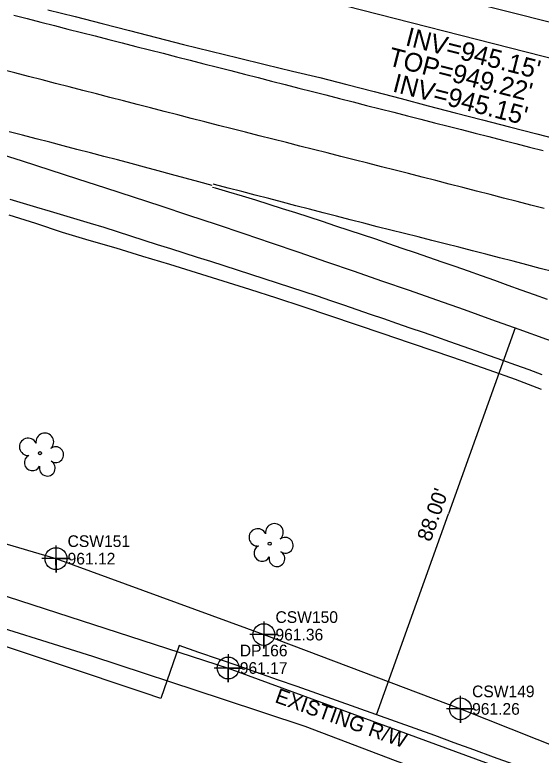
# Model space of a CAD drawing. Extents: x 1182322 to 1186765, y 572295 to 575411.
# Drawn here: x 1183547 to 1183659.7, y 574148.9 to 574307.5 of the extents above; entities that cross this region are included whole.
import ezdxf

# ---------------------------------------------------------------- set-up
doc = ezdxf.new("R2010")
doc.units = 0
for name, color, linetype in [('COGO Default Chain', 7, 'Continuous'), ('Exist Guardrail Cable Guide Rail', 7, 'Continuous'), ('Exist Horizontal Alignment', 7, 'Continuous'), ('Exist Other Culture Fence Line', 7, 'Continuous'), ('Exist Other Culture Fence Line Cogo Elevation', 7, 'Continuous'), ('Exist Other Culture Fence Line Cogo Number', 7, 'Continuous'), ('Exist Other Culture Fence Line Cogo Point CELL', 7, 'Continuous'), ('Exist Right of Way Line', 7, 'Continuous'), ('Exist Right of Way Line Text', 7, 'Continuous'), ('Exist Right of Way Width CELL', 7, 'Continuous'), ('Exist Roads EOP', 7, 'Continuous'), ('Exist Roads EOT', 7, 'Continuous'), ('Exist Roads Soil', 7, 'Continuous'), ('Exist Structure Minor Drop Inlet Top Elevation', 7, 'Continuous'), ('Exist Structure Minor Pipes RCP 15 Inch Invert', 7, 'Continuous'), ('Exist Utilities Telephone UG Conduit SUE LOS B', 7, 'Continuous'), ('Exist Utilities Telephone UG Conduit SUE LOS B Cogo Elevation', 7, 'Continuous'), ('Exist Utilities Telephone UG Conduit SUE LOS B Cogo Number', 7, 'Continuous'), ('Exist Utilities Telephone UG Conduit SUE LOS B Cogo Point CELL', 7, 'Continuous'), ('Exist Vegetation Tree CELL', 7, 'Continuous')]:
    doc.layers.add(name, color=color, linetype=linetype)

msp = doc.modelspace()

# ---------------------------------------------------------------- linework, layer by layer
at = {"layer": 'COGO Default Chain'}
msp.add_line((1182528.88, 574588.22), (1185362.14, 573862.9), dxfattribs=at)
msp.add_arc((1182574.75, 571226.37), 3201.45, 68.49303, 75.64052, dxfattribs=at)
at = {"layer": 'Exist Guardrail Cable Guide Rail'}
msp.add_lwpolyline([(1183724.74, 574289.7), (1183677.28, 574301.88), (1183623.6, 574315.48), (1183573.41, 574328.42), (1183523.18, 574341.49), (1183470.48, 574355.05), (1183416.85, 574368.69), (1183366.96, 574381.41), (1183314.88, 574394.83), (1183262.33, 574408.3), (1183212.68, 574421.31), (1183161.26, 574434.27), (1183113.83, 574446.38), (1183064.43, 574459.18), (1183012.5, 574472.56), (1182962.1, 574485.47), (1182911.03, 574498.69), (1182859.7, 574511.98), (1182808.96, 574524.96), (1182757.01, 574537.77), (1182704.44, 574551.53), (1182655.16, 574564.04), (1182603.29, 574577.2), (1182552.65, 574589.83)], dxfattribs=at)
at = {"layer": 'Exist Horizontal Alignment'}
msp.add_line((1182528.88, 574588.22), (1185362.14, 573862.9), dxfattribs=at)
msp.add_arc((1182574.75, 571226.37), 3201.45, 68.49303, 75.64052, dxfattribs=at)
at = {"layer": 'Exist Other Culture Fence Line'}
msp.add_lwpolyline([(1182431.26, 574477.6), (1182493.19, 574461.53), (1182576.37, 574440.23), (1182660.35, 574418.61), (1182745.71, 574396.94), (1182831.35, 574374.93), (1182917.06, 574353.23), (1182998.89, 574331.88), (1183080.06, 574310.08), (1183166.11, 574287.18), (1183252.15, 574263.83), (1183335.82, 574241.7), (1183417.69, 574219.73), (1183503.47, 574196.43), (1183592.65, 574167.54), (1183679.28, 574135.7), (1183764.86, 574099.44), (1183841.01, 574057.63), (1183931.32, 574004.09)], dxfattribs=at)
at = {"layer": 'Exist Other Culture Fence Line Cogo Point CELL'}
msp.add_lwpolyline([(1183592.65, 574170.54), (1183592.65, 574164.54), (1183592.65, 574167.54), (1183595.65, 574167.54), (1183589.65, 574167.54)], dxfattribs=at)
msp.add_circle((1183592.65, 574167.54), 2.34, dxfattribs=at)
at = {"layer": 'Exist Right of Way Line'}
msp.add_line((1183582.15, 574172.33), (1183578.27, 574160.98), dxfattribs=at)
for radius, start, end in [(3101.45, 71.1212, 75.64052), (3113.45, 68.49303, 71.1212)]:
    msp.add_arc((1182574.75, 571226.37), radius, start, end, dxfattribs=at)
at = {"layer": 'Exist Right of Way Width CELL'}
for p in [(1183654.08, 574240.39), (1183624.41, 574157.54)]:
    msp.add_line(p, (1183639.8, 574200.54), dxfattribs=at)
at = {"layer": 'Exist Roads EOP'}
for points in [[(1183554.06, 574308.58), (1183559.87, 574307.09), (1183565.68, 574305.6), (1183571.5, 574304.11), (1183577.31, 574302.62), (1183583.12, 574301.13), (1183588.94, 574299.69), (1183594.77, 574298.27), (1183600.6, 574296.86), (1183606.43, 574295.44), (1183612.26, 574294.02), (1183618.08, 574292.56), (1183623.89, 574291.04), (1183629.69, 574289.52), (1183635.49, 574287.99), (1183641.29, 574286.47), (1183647.1, 574284.96), (1183652.91, 574283.48), (1183658.73, 574281.99), (1183664.54, 574280.5)], [(1183659.77, 574227.24), (1183654.17, 574229.38), (1183648.51, 574231.38), (1183642.84, 574233.33), (1183637.16, 574235.28), (1183631.49, 574237.23), (1183625.81, 574239.15), (1183620.12, 574241.07), (1183614.44, 574242.99), (1183608.75, 574244.9), (1183603.05, 574246.78), (1183597.33, 574248.6), (1183591.62, 574250.42), (1183585.9, 574252.23), (1183580.16, 574253.99), (1183574.42, 574255.74), (1183568.67, 574257.46), (1183562.9, 574259.1), (1183557.17, 574260.86), (1183551.47, 574262.74), (1183545.76, 574264.59)]]:
    msp.add_lwpolyline(points, dxfattribs=at)
at = {"layer": 'Exist Roads EOT'}
for points in [[(1183546.74, 574307.4), (1183549.64, 574306.66), (1183552.55, 574305.92), (1183555.46, 574305.18), (1183558.36, 574304.43), (1183561.27, 574303.69), (1183564.18, 574302.95), (1183567.08, 574302.2), (1183569.99, 574301.46), (1183572.9, 574300.72), (1183575.8, 574299.98), (1183578.71, 574299.24), (1183581.62, 574298.49), (1183584.52, 574297.75), (1183587.43, 574297), (1183590.34, 574296.26), (1183593.24, 574295.52), (1183596.15, 574294.78), (1183599.06, 574294.04), (1183601.96, 574293.29), (1183604.87, 574292.54), (1183607.77, 574291.8), (1183610.68, 574291.06), (1183613.59, 574290.32), (1183616.5, 574289.58), (1183619.4, 574288.84), (1183622.31, 574288.09), (1183625.21, 574287.34), (1183628.12, 574286.6), (1183631.02, 574285.85), (1183633.93, 574285.11), (1183636.84, 574284.36), (1183639.74, 574283.62), (1183642.65, 574282.88), (1183645.56, 574282.13), (1183648.46, 574281.39), (1183651.37, 574280.64), (1183654.27, 574279.89), (1183657.18, 574279.15), (1183660.09, 574278.41)], [(1183660.34, 574265.96), (1183657.43, 574266.71), (1183654.53, 574267.46), (1183651.62, 574268.21), (1183648.72, 574268.96), (1183645.81, 574269.71), (1183642.91, 574270.46), (1183640, 574271.21), (1183637.1, 574271.96), (1183634.19, 574272.71), (1183631.29, 574273.46), (1183628.38, 574274.21), (1183625.48, 574274.95), (1183622.57, 574275.69), (1183619.66, 574276.43), (1183616.75, 574277.16), (1183613.84, 574277.9), (1183610.94, 574278.64), (1183608.03, 574279.37), (1183605.12, 574280.11), (1183602.21, 574280.85), (1183599.3, 574281.58), (1183596.4, 574282.32), (1183593.49, 574283.06), (1183590.58, 574283.79), (1183587.67, 574284.54), (1183584.77, 574285.29), (1183581.86, 574286.04), (1183578.96, 574286.79), (1183576.05, 574287.54), (1183573.15, 574288.29), (1183570.25, 574289.04), (1183567.34, 574289.79), (1183564.44, 574290.54), (1183561.53, 574291.29), (1183558.63, 574292.05), (1183555.72, 574292.8), (1183552.82, 574293.55), (1183549.91, 574294.3), (1183547.01, 574295.04), (1183544.1, 574295.78)], [(1183589.25, 574270.9), (1183586.35, 574271.69), (1183583.46, 574272.48), (1183580.56, 574273.26), (1183577.67, 574274.05), (1183574.77, 574274.83), (1183571.88, 574275.62), (1183568.98, 574276.39), (1183566.07, 574277.15), (1183563.17, 574277.9), (1183560.27, 574278.66), (1183557.36, 574279.42), (1183554.46, 574280.17), (1183551.56, 574280.93), (1183548.65, 574281.68), (1183545.75, 574282.42)], [(1183661.05, 574246.48), (1183658.23, 574247.49), (1183655.4, 574248.51), (1183652.58, 574249.52), (1183649.75, 574250.53), (1183646.93, 574251.54), (1183644.1, 574252.55), (1183641.27, 574253.54), (1183638.44, 574254.52), (1183635.6, 574255.5), (1183632.76, 574256.47), (1183629.93, 574257.45), (1183627.09, 574258.42), (1183624.25, 574259.39), (1183621.4, 574260.34), (1183618.56, 574261.29), (1183615.71, 574262.23), (1183612.86, 574263.17), (1183610.01, 574264.1), (1183607.16, 574265.03), (1183604.3, 574265.95), (1183601.44, 574266.86), (1183598.58, 574267.75), (1183595.7, 574268.61), (1183592.83, 574269.47), (1183589.95, 574270.31), (1183589.27, 574270.51)], [(1183662.38, 574252.43), (1183659.47, 574253.16), (1183656.57, 574253.91), (1183653.66, 574254.67), (1183650.76, 574255.42), (1183647.85, 574256.17), (1183644.95, 574256.92), (1183642.04, 574257.68), (1183639.14, 574258.42), (1183636.23, 574259.16), (1183633.32, 574259.89), (1183630.41, 574260.62), (1183627.5, 574261.36), (1183624.59, 574262.09), (1183621.69, 574262.83), (1183618.78, 574263.57), (1183615.88, 574264.33), (1183612.97, 574265.08), (1183610.07, 574265.84), (1183607.17, 574266.59), (1183604.26, 574267.35), (1183601.36, 574268.1), (1183598.46, 574268.85), (1183595.55, 574269.61), (1183592.65, 574270.36), (1183589.75, 574271.12), (1183589.45, 574271.2)], [(1183545.89, 574268.01), (1183548.77, 574267.16), (1183551.64, 574266.3), (1183554.52, 574265.45), (1183557.39, 574264.59), (1183560.27, 574263.73), (1183563.14, 574262.88), (1183566.01, 574261.99), (1183568.87, 574261.07), (1183571.72, 574260.15), (1183574.58, 574259.22), (1183577.43, 574258.31), (1183580.29, 574257.39), (1183583.15, 574256.49), (1183586.01, 574255.58), (1183588.87, 574254.67), (1183591.73, 574253.76), (1183594.58, 574252.85), (1183597.44, 574251.94), (1183600.3, 574251.02), (1183603.15, 574250.08), (1183606, 574249.14), (1183608.84, 574248.2), (1183611.69, 574247.25), (1183614.54, 574246.31), (1183617.38, 574245.34), (1183620.21, 574244.36), (1183623.05, 574243.38), (1183625.88, 574242.4), (1183628.72, 574241.42), (1183631.56, 574240.44), (1183634.39, 574239.46), (1183637.23, 574238.48), (1183640.06, 574237.49), (1183642.89, 574236.5), (1183645.72, 574235.51), (1183648.55, 574234.52), (1183651.38, 574233.5), (1183654.2, 574232.48), (1183657.02, 574231.47), (1183659.84, 574230.45)]]:
    msp.add_lwpolyline(points, dxfattribs=at)
at = {"layer": 'Exist Roads Soil'}
msp.add_lwpolyline([(1183512.29, 574185.81), (1183535.79, 574178.82), (1183563.6, 574170.07), (1183591.37, 574160.95), (1183609.09, 574155.07), (1183628.38, 574147.71), (1183647.44, 574140.74), (1183665.14, 574134.14), (1183687.91, 574125.98), (1183706.67, 574118.53), (1183725.88, 574111.44), (1183744.64, 574103.16), (1183762.37, 574094.18)], dxfattribs=at)
at = {"layer": 'Exist Utilities Telephone UG Conduit SUE LOS B'}
msp.add_lwpolyline([(1183184.2, 574290.24), (1183230.46, 574277.8), (1183276.74, 574264.86), (1183322.88, 574252.13), (1183369.36, 574239.84), (1183416.41, 574227.82), (1183461.9, 574217.61), (1183507.97, 574205.1), (1183555.78, 574190.97), (1183600.29, 574174.7), (1183642.38, 574158.78), (1183685.83, 574141.54), (1183729.44, 574124.53), (1183772.61, 574105.48), (1183815.48, 574084.72), (1183856.9, 574064.89), (1183910.26, 574040.72), (1183938.65, 574025.64), (1184017.13, 573974.93), (1184056.25, 573949.51), (1184095.95, 573918.75), (1184120.25, 573896.12), (1184153.18, 573876.37), (1184177.6, 573863.32)], dxfattribs=at)
at = {"layer": 'Exist Utilities Telephone UG Conduit SUE LOS B Cogo Point CELL'}
for points in [[(1183555.76, 574193.78), (1183555.8, 574187.97), (1183555.78, 574190.97), (1183558.8, 574190.97), (1183552.8, 574190.97)], [(1183600.27, 574177.52), (1183600.3, 574171.7), (1183600.29, 574174.7), (1183603.3, 574174.7), (1183597.3, 574174.7)], [(1183642.36, 574161.59), (1183642.39, 574155.78), (1183642.38, 574158.78), (1183645.39, 574158.78), (1183639.39, 574158.78)]]:
    msp.add_lwpolyline(points, dxfattribs=at)
for centre in [(1183555.8, 574190.97), (1183600.3, 574174.7), (1183642.39, 574158.78)]:
    msp.add_circle(centre, 2.34, dxfattribs=at)
at = {"layer": 'Exist Vegetation Tree CELL'}
for p, q in [((1183552.39, 574213.57), (1183552.39, 574213.57)), ((1183601.55, 574194.17), (1183601.55, 574194.17))]:
    msp.add_line(p, q, dxfattribs=at)
for centre in [(1183552.39, 574213.57), (1183601.55, 574194.17)]:
    msp.add_circle(centre, 0.326, dxfattribs=at)
for centre, radius, start, end in [((1183549.83, 574214.93), 1.86, 24.5374, 274.0857), ((1183553.4, 574215.98), 1.9, 311.4735, 188.5723), ((1183555.72, 574213.24), 1.7, 235.6545, 128.9324), ((1183550.75, 574211.54), 1.73, 117.036, 333.7181), ((1183553.93, 574210.36), 1.69, 165.9394, 60.6034), ((1183602.56, 574196.59), 1.9, 311.4735, 188.5723), ((1183598.99, 574195.53), 1.86, 24.5374, 274.0857), ((1183604.88, 574193.84), 1.7, 235.6545, 128.9324), ((1183599.91, 574192.14), 1.73, 117.036, 333.7181), ((1183603.1, 574190.97), 1.69, 165.9394, 60.6034)]:
    msp.add_arc(centre, radius, start, end, dxfattribs=at)

# ---------------------------------------------------------------- texts
at = {"layer": 'Exist Other Culture Fence Line Cogo Elevation'}
msp.add_text('961.17', height=2.5, dxfattribs=at).set_placement((1183595.15, 574166.29))
at = {"layer": 'Exist Other Culture Fence Line Cogo Number'}
msp.add_text('DP166', height=2.5, dxfattribs=at).set_placement((1183595.15, 574170.04))
at = {"layer": 'Exist Right of Way Line Text'}
msp.add_text('EXISTING R/W', height=3.2, rotation=340.4019, dxfattribs=at).set_placement((1183602.47, 574160.26))
at = {"layer": 'Exist Right of Way Width CELL'}
msp.add_text("88.00'", height=3.2, rotation=70.2974, dxfattribs=at).set_placement((1183636, 574194.43))
at = {"layer": 'Exist Structure Minor Drop Inlet Top Elevation'}
msp.add_text("TOP=949.22'", height=4, rotation=345.6405, dxfattribs=at).set_placement((1183626.67, 574296.7))
at = {"layer": 'Exist Structure Minor Pipes RCP 15 Inch Invert'}
for p in [(1183630.41, 574300.99), (1183627.67, 574291.09)]:
    msp.add_text("INV=945.15'", height=4, rotation=345.6405, dxfattribs=at).set_placement(p)
at = {"layer": 'Exist Utilities Telephone UG Conduit SUE LOS B Cogo Elevation'}
for s, p in [('961.12', (1183558.28, 574189.72)), ('961.36', (1183602.79, 574173.45)), ('961.26', (1183644.88, 574157.53))]:
    msp.add_text(s, height=2.5, dxfattribs=at).set_placement(p)
at = {"layer": 'Exist Utilities Telephone UG Conduit SUE LOS B Cogo Number'}
for s, p in [('CSW151', (1183558.28, 574193.47)), ('CSW150', (1183602.79, 574177.2)), ('CSW149', (1183644.88, 574161.28))]:
    msp.add_text(s, height=2.5, dxfattribs=at).set_placement(p)

doc.saveas('drawing.dxf')
